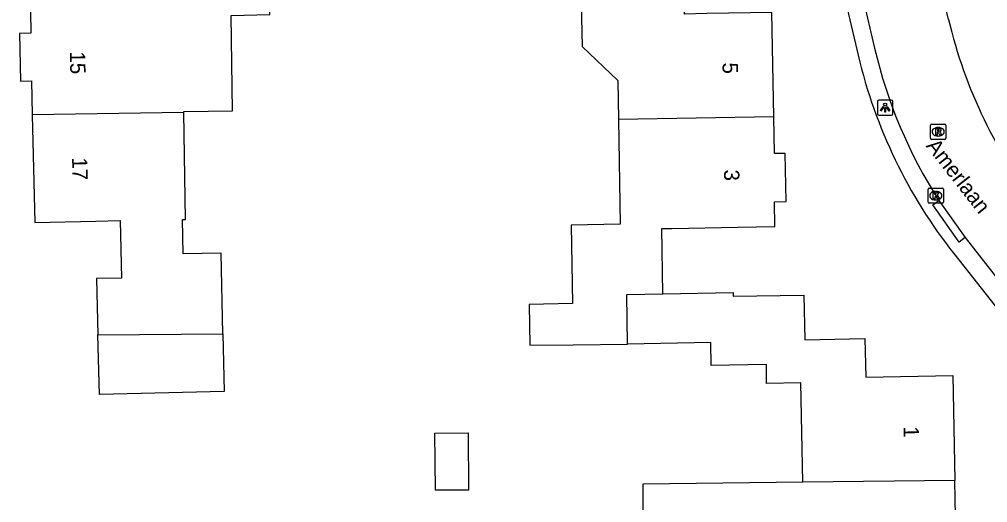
# Model space of a CAD drawing. Extents: x 157321 to 158827, y 386650 to 388532.
# Drawn here: x 158105.5 to 158168.8, y 387663.6 to 387695.2 of the extents above; entities that cross this region are included whole.
import ezdxf

# ---------------------------------------------------------------- set-up
doc = ezdxf.new("R2010")
doc.units = 0
for name, color, linetype in [('IMGEO_Kolk', 7, 'Continuous'), ('IMGEO_Lichtpunt', 7, 'Continuous'), ('IMGEO_Openbare_ruimte_label', 7, 'Continuous'), ('IMGEO_Pand', 7, 'Continuous'), ('IMGEO_Pand_nummerreeks', 7, 'Continuous'), ('IMGEO_Rijbaan_lokaal_open', 7, 'Continuous'), ('IMGEO_Rioolput', 7, 'Continuous'), ('IMGEO_Voetpad_open', 7, 'Continuous')]:
    doc.layers.add(name, color=color, linetype=linetype)

msp = doc.modelspace()

# ---------------------------------------------------------------- linework, layer by layer
at = {"layer": 'IMGEO_Kolk'}
for p, q in [((158164.901, 387683.241), (158164.901, 387684.093)), ((158164.976, 387684.167), (158165.828, 387684.167)), ((158165.389, 387683.947), (158165.414, 387683.947)), ((158165.902, 387684.093), (158165.902, 387683.241)), ((158165.412, 387683.387), (158165.387, 387683.387)), ((158165.828, 387683.167), (158164.976, 387683.167))]:
    msp.add_line(p, q, dxfattribs=at)
for points in [[(158164.901, 387683.241), (158164.901, 387684.093)], [(158164.976, 387684.167), (158165.828, 387684.167)], [(158165.222, 387683.867), (158165.345, 387683.867), (158165.345, 387683.716), (158165.475, 387683.867), (158165.639, 387683.867), (158165.493, 387683.716), (158165.646, 387683.467), (158165.494, 387683.467), (158165.409, 387683.631), (158165.345, 387683.564), (158165.345, 387683.467), (158165.222, 387683.467), (158165.222, 387683.867)], [(158165.902, 387684.093), (158165.902, 387683.241)], [(158165.828, 387683.167), (158164.976, 387683.167)]]:
    msp.add_lwpolyline(points, dxfattribs=at)
for centre, start, end in [((158164.978, 387684.091), 91.55205, 178.44795), ((158164.978, 387684.091), 91.55205, 178.44795), ((158165.826, 387684.091), 1.55205, 88.44795), ((158165.826, 387684.091), 1.55205, 88.44795), ((158164.978, 387683.243), 181.55205, 268.44795), ((158164.978, 387683.243), 181.55205, 268.44795), ((158165.826, 387683.243), 271.55205, 358.44795), ((158165.826, 387683.243), 271.55205, 358.44795)]:
    msp.add_arc(centre, 0.0765, start, end, dxfattribs=at)
for centre, major_axis, ratio, start_param, end_param in [((158165.388, 387683.667), (-0.387, 0.002), 0.722429, 4.712389, 7.853982), ((158165.413, 387683.667), (-0.39, 0.002), 0.717154, 1.570796, 4.712389)]:
    msp.add_ellipse(centre, major_axis=major_axis, ratio=ratio, start_param=start_param, end_param=end_param, dxfattribs=at)
at = {"layer": 'IMGEO_Lichtpunt'}
for p, q in [((158161.591, 387689.827), (158161.591, 387689.02)), ((158161.591, 387689.827), (158161.591, 387689.02)), ((158162.493, 387689.922), (158161.685, 387689.922)), ((158162.493, 387689.922), (158161.685, 387689.922)), ((158162.587, 387689.02), (158162.587, 387689.827)), ((158162.587, 387689.02), (158162.587, 387689.827)), ((158161.685, 387688.926), (158162.493, 387688.926)), ((158161.685, 387688.926), (158162.493, 387688.926))]:
    msp.add_line(p, q, dxfattribs=at)
for points in [[(158161.965, 387689.491), (158162.004, 387689.463), (158161.816, 387689.201), (158161.778, 387689.228), (158161.965, 387689.491)], [(158162.067, 387689.443), (158162.114, 387689.443), (158162.114, 387689.121), (158162.067, 387689.121), (158162.067, 387689.443)], [(158162.177, 387689.463), (158162.215, 387689.49), (158162.402, 387689.228), (158162.363, 387689.2), (158162.177, 387689.463)]]:
    msp.add_lwpolyline(points, dxfattribs=at)
msp.add_circle((158162.09, 387689.625), 0.0994, dxfattribs=at)
for centre, start, end in [((158161.685, 387689.827), 90, 180), ((158161.685, 387689.827), 90, 180), ((158162.493, 387689.827), 0, 90), ((158162.493, 387689.827), 0, 90), ((158161.685, 387689.02), 180, 270), ((158161.685, 387689.02), 180, 270), ((158162.493, 387689.02), 270, 0), ((158162.493, 387689.02), 270, 360)]:
    msp.add_arc(centre, 0.0946, start, end, dxfattribs=at)
at = {"layer": 'IMGEO_Pand'}
for points in [[(158116.241, 387689.097), (158116.24, 387689.163), (158119.435, 387689.216), (158119.33, 387695.455), (158121.865, 387695.515), (158121.766, 387699.672)], [(158143.363, 387700.042), (158142.171, 387700.022), (158142.251, 387695.301), (158142.282, 387693.434), (158144.614, 387691.206), (158144.657, 387688.649)], [(158154.808, 387688.833), (158154.693, 387695.644), (158150.438, 387695.572), (158148.984, 387695.548), (158148.964, 387696.747), (158150.417, 387696.771), (158150.359, 387700.168)], [(158115.978, 387699.564), (158111.725, 387699.49), (158111.811, 387695.899), (158110.34, 387695.864), (158106.219, 387695.766), (158106.254, 387694.295), (158105.496, 387694.277), (158105.57, 387691.164), (158106.288, 387691.181), (158106.341, 387688.959)], [(158116.241, 387689.097), (158106.341, 387688.959)], [(158106.341, 387688.959), (158106.509, 387681.91), (158110.489, 387682.004), (158112.076, 387682.042), (158112.166, 387678.282), (158110.543, 387678.244), (158110.631, 387674.557)], [(158118.803, 387674.628), (158118.693, 387679.914), (158116.195, 387679.872), (158116.158, 387682.1), (158116.358, 387682.104), (158116.241, 387689.097)], [(158144.657, 387688.649), (158144.772, 387681.799), (158141.567, 387681.745), (158141.653, 387676.605), (158138.823, 387676.558), (158138.868, 387673.884), (158141.699, 387673.902), (158145.255, 387673.962)], [(158154.808, 387688.833), (158144.657, 387688.649)], [(158147.564, 387677.246), (158147.492, 387681.517), (158148.139, 387681.528), (158152.491, 387681.601), (158154.888, 387681.641), (158154.86, 387683.275), (158155.615, 387683.288), (158155.562, 387686.431), (158154.849, 387686.419), (158154.808, 387688.833)], [(158145.255, 387673.962), (158145.202, 387677.201), (158147.564, 387677.246)], [(158147.564, 387677.246), (158152.156, 387677.335), (158152.16, 387677.1), (158156.784, 387677.154), (158156.842, 387674.243), (158160.771, 387674.322), (158160.822, 387671.792), (158166.51, 387671.907), (158166.648, 387665.049)], [(158110.631, 387674.557), (158118.803, 387674.628)], [(158118.803, 387674.628), (158118.882, 387670.864), (158110.724, 387670.67), (158110.631, 387674.557)], [(158156.7, 387664.924), (158156.569, 387671.425), (158154.345, 387671.387), (158154.324, 387672.616), (158150.724, 387672.555), (158150.698, 387674.054), (158145.255, 387673.962)], [(158134.827, 387668.154), (158134.855, 387664.415), (158132.688, 387664.399), (158132.66, 387668.138), (158134.827, 387668.154)], [(158156.7, 387664.924), (158146.24, 387664.792), (158146.272, 387660.592), (158156.786, 387660.671), (158156.845, 387657.742), (158157.135, 387657.747), (158157.186, 387655.22), (158161.383, 387655.305), (158161.333, 387657.785), (158166.932, 387657.898), (158166.898, 387659.591), (158167.725, 387659.608), (158167.662, 387662.712), (158166.696, 387662.693), (158166.648, 387665.049)], [(158166.648, 387665.049), (158156.7, 387664.924)]]:
    msp.add_lwpolyline(points, dxfattribs=at)
at = {"layer": 'IMGEO_Rijbaan_lokaal_open'}
for points in [[(158166.23, 387695.199), (158165.902, 387696.576)], [(158160.787, 387695.929), (158161.396, 387693.317)], [(158165.606, 387683.347), (158167.327, 387680.921)], [(158167.327, 387680.921), (158169.578, 387678.042)]]:
    msp.add_lwpolyline(points, dxfattribs=at)
for centre, radius, start, end in [((158197.637, 387702.677), 32.285, 193.39211, 218.07435), ((158192.394, 387700.532), 31.826, 193.10357, 212.68187)]:
    msp.add_arc(centre, radius, start, end, dxfattribs=at)
at = {"layer": 'IMGEO_Rioolput'}
for p, q in [((158165.054, 387687.423), (158165.054, 387688.275)), ((158165.129, 387688.349), (158165.981, 387688.349)), ((158166.055, 387688.275), (158166.055, 387687.423)), ((158165.542, 387688.129), (158165.567, 387688.129)), ((158165.981, 387687.349), (158165.129, 387687.349)), ((158165.565, 387687.569), (158165.54, 387687.569))]:
    msp.add_line(p, q, dxfattribs=at)
for points in [[(158165.054, 387687.423), (158165.054, 387688.275)], [(158165.129, 387688.349), (158165.981, 387688.349)], [(158166.055, 387688.275), (158166.055, 387687.423)], [(158165.643, 387688.047), (158165.391, 387688.049), (158165.391, 387687.649)], [(158165.391, 387687.649), (158165.515, 387687.649), (158165.515, 387687.811), (158165.526, 387687.811)], [(158165.569, 387687.968), (158165.515, 387687.968), (158165.515, 387687.887)], [(158165.515, 387687.887), (158165.567, 387687.887)], [(158165.573, 387687.782), (158165.644, 387687.649), (158165.784, 387687.649), (158165.719, 387687.775)], [(158165.981, 387687.349), (158165.129, 387687.349)]]:
    msp.add_lwpolyline(points, dxfattribs=at)
for centre, radius, start, end in [((158165.131, 387688.273), 0.0765, 91.55205, 178.44795), ((158165.131, 387688.273), 0.0765, 91.55205, 178.44795), ((158165.979, 387688.273), 0.0765, 1.55205, 88.44795), ((158165.979, 387688.273), 0.0765, 1.55205, 88.44795), ((158165.525, 387687.758), 0.0533, 26.02933, 88.69889), ((158165.551, 387688.076), 0.19, 274.7715, 282.96867), ((158165.575, 387687.872), 0.0964, 77.00612, 93.18647), ((158165.589, 387687.929), 0.0378, 276.66336, 79.67722), ((158165.642, 387687.937), 0.109, 350.36119, 89.41601), ((158165.64, 387687.937), 0.112, 277.58423, 350.98172), ((158165.624, 387687.722), 0.108, 29.51342, 73.79051), ((158165.131, 387687.425), 0.0765, 181.55205, 268.44795), ((158165.131, 387687.425), 0.0765, 181.55205, 268.44795), ((158165.979, 387687.425), 0.0765, 271.55205, 358.44795), ((158165.979, 387687.425), 0.0765, 271.55205, 358.44795)]:
    msp.add_arc(centre, radius, start, end, dxfattribs=at)
for centre, major_axis, ratio, start_param, end_param in [((158165.541, 387687.849), (-0.387, 0.002), 0.722429, 4.712389, 7.853982), ((158165.566, 387687.849), (-0.39, 0.002), 0.717154, 1.570796, 4.712389)]:
    msp.add_ellipse(centre, major_axis=major_axis, ratio=ratio, start_param=start_param, end_param=end_param, dxfattribs=at)
at = {"layer": 'IMGEO_Voetpad_open'}
for points in [[(158152.207, 387720.263), (158153.427, 387715.004), (158153.557, 387715.045), (158155.35, 387713.971), (158160.327, 387692.848)], [(158167.327, 387680.921), (158166.92, 387680.632), (158165.199, 387683.058), (158165.606, 387683.347)], [(158166.584, 387679.875), (158179.415, 387663.59)]]:
    msp.add_lwpolyline(points, dxfattribs=at)
msp.add_arc((158192.747, 387700.489), 33.308, 193.26188, 218.23502, dxfattribs=at)

# ---------------------------------------------------------------- texts
at = {"layer": 'IMGEO_Openbare_ruimte_label'}
msp.add_text('Amerlaan', height=1, rotation=308.01566, dxfattribs=at).set_placement((158164.728, 387686.909))
at = {"layer": 'IMGEO_Pand_nummerreeks'}
for s, rotation, p in [('15', 271.19727, (158108.796, 387693.091)), ('5', 270.7962, (158151.458, 387692.372)), ('17', 271.199, (158108.94, 387686.163)), ('3', 270.7962, (158151.556, 387685.37)), ('1', 271.15278, (158163.297, 387668.574))]:
    msp.add_text(s, height=1, rotation=rotation, dxfattribs=at).set_placement(p)

doc.saveas('drawing.dxf')
